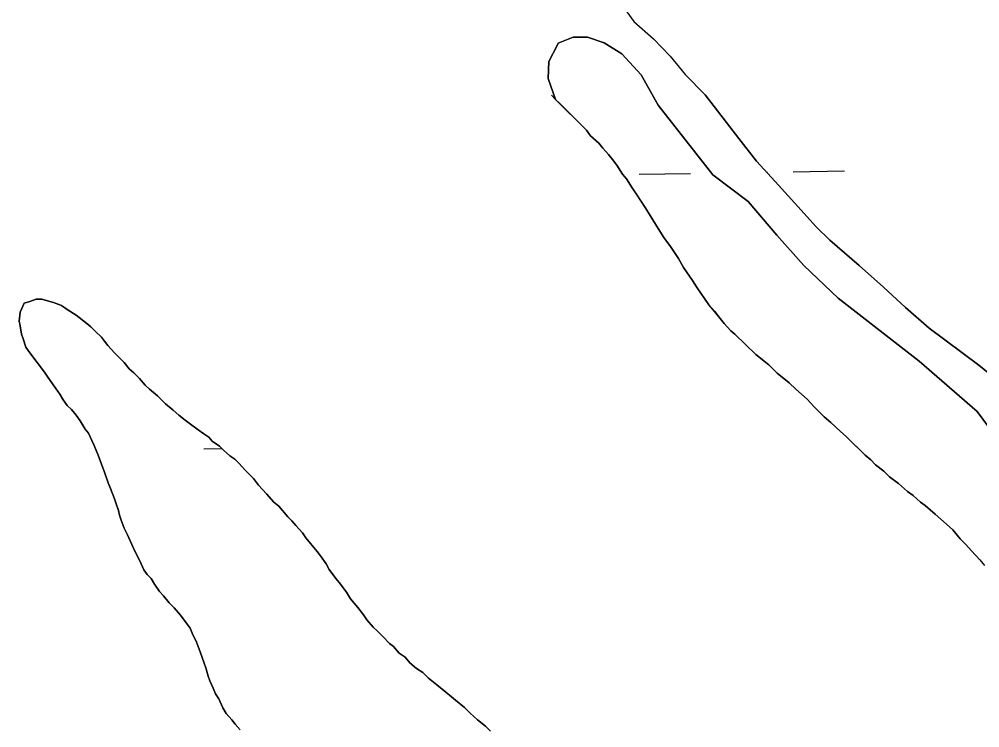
# Model space of a CAD drawing. Extents: x 3855477 to 3893699, y 299188 to 325115.
# Drawn here: x 3887319 to 3887917, y 307034 to 307475 of the extents above; entities that cross this region are included whole.
import ezdxf

# ---------------------------------------------------------------- set-up
doc = ezdxf.new("R2010")
doc.units = 0
doc.layers.add('V-TOPO-SHOR', color=7, linetype='Continuous')
doc.layers.add('V-WETL-SWMP', color=7, linetype='Continuous')

msp = doc.modelspace()

# ---------------------------------------------------------------- linework, layer by layer
at = {"layer": 'V-TOPO-SHOR'}
for points in [[(3887680.04, 307504.15), (3887701.92, 307473.86), (3887714, 307462.97), (3887724.48, 307452.1), (3887733.88, 307440.72), (3887746.29, 307428.03)], [(3887653.12, 307425.3), (3887648.4, 307438.38), (3887648.91, 307448.85), (3887654.13, 307458.8), (3887654.65, 307460.38), (3887664.07, 307464.05), (3887672.97, 307464.06), (3887683.44, 307460.41), (3887694.44, 307453.62), (3887706.49, 307440.54), (3887716.98, 307421.71), (3887751.06, 307378.31), (3887773.06, 307361.58), (3887790.88, 307340.66), (3887807.65, 307321.84), (3887829.14, 307301.45), (3887879.43, 307262.25), (3887915.58, 307230.88), (3887929.21, 307212.58)], [(3887653.12, 307425.3), (3887650.58, 307427.83)], [(3887758.1, 307285.66), (3887755.57, 307288.69), (3887752.02, 307293.24), (3887748.47, 307297.29), (3887745.93, 307301.34), (3887741.37, 307307.92), (3887738.33, 307312.47), (3887732.74, 307320.57), (3887729.7, 307326.14), (3887724.63, 307333.73), (3887720.57, 307339.29), (3887717.02, 307344.86), (3887711.94, 307352.96), (3887708.9, 307358.01), (3887703.83, 307365.6), (3887700.79, 307370.16), (3887697.23, 307375.73), (3887694.7, 307378.76), (3887691.15, 307384.33), (3887688.61, 307387.87), (3887686.08, 307390.91), (3887682.53, 307394.95), (3887679.99, 307397.99), (3887674.92, 307402.54), (3887672.39, 307406.08), (3887668.33, 307410.13), (3887664.78, 307413.67), (3887660.22, 307418.22), (3887655.66, 307422.77), (3887653.12, 307425.3)], [(3887927.6, 307250.79), (3887916.6, 307259.67), (3887885.69, 307282.67), (3887871.02, 307295.74), (3887857.39, 307308.29), (3887842.2, 307321.88), (3887823.86, 307337.56), (3887815.48, 307345.93), (3887803.95, 307358.48), (3887789.8, 307374.16), (3887778.27, 307386.71), (3887767.26, 307400.83), (3887746.29, 307428.03)], [(3887609.51, 307034.82), (3887604.44, 307038.86), (3887599.88, 307042.91), (3887596.33, 307046.45), (3887590.75, 307051), (3887588.22, 307053.02), (3887584.67, 307056.06), (3887579.1, 307060.61), (3887574.03, 307064.66), (3887570.48, 307068.2), (3887566.42, 307070.72), (3887562.37, 307074.26), (3887559.33, 307077.8), (3887555.78, 307080.33), (3887552.23, 307084.38), (3887549.69, 307086.4), (3887545.64, 307090.45), (3887542.09, 307093.99), (3887539.55, 307096.52), (3887535.5, 307101.07), (3887533.47, 307104.11), (3887529.92, 307108.66), (3887525.35, 307114.23), (3887522.82, 307118.28), (3887518.25, 307124.35), (3887516.23, 307126.88), (3887512.17, 307132.44), (3887510.14, 307135.98), (3887506.59, 307141.04), (3887504.56, 307143.57), (3887500.5, 307148.63), (3887497.46, 307152.18), (3887495.43, 307155.21), (3887491.38, 307159.76), (3887488.84, 307162.8), (3887486.3, 307165.33), (3887480.73, 307171.9), (3887477.68, 307174.43), (3887473.12, 307179.49), (3887468.05, 307185.06), (3887465.01, 307189.1), (3887459.94, 307194.16), (3887455.88, 307198.72), (3887453.35, 307201.25), (3887450.31, 307203.27), (3887446.25, 307206.81), (3887443.72, 307209.34), (3887439.16, 307212.37), (3887437.12, 307214.9), (3887434.09, 307216.92), (3887430.54, 307219.45), (3887424.96, 307223.49), (3887422.43, 307225.52), (3887418.37, 307228.55), (3887414.83, 307231.59), (3887410.26, 307235.63), (3887405.19, 307240.69), (3887402.66, 307242.71), (3887400.12, 307244.73), (3887397.59, 307247.27), (3887394.04, 307251.31), (3887390.49, 307254.85), (3887387.45, 307257.38), (3887384.41, 307261.43), (3887381.87, 307263.96), (3887378.32, 307267.5), (3887374.27, 307272.05), (3887372.24, 307274.58), (3887370.21, 307277.11), (3887366.66, 307280.65), (3887363.62, 307283.69), (3887361.08, 307285.71), (3887354.5, 307290.77), (3887348.92, 307294.3), (3887345.38, 307296.83), (3887340.31, 307298.85), (3887336.76, 307299.86), (3887333.22, 307300.87), (3887329.67, 307300.87), (3887325.62, 307299.34), (3887322.08, 307298.33), (3887319.55, 307292.75), (3887319.05, 307287.18), (3887319.56, 307284.14), (3887320.58, 307279.08), (3887321.6, 307276.04), (3887323.12, 307270.98), (3887325.66, 307267.44), (3887330.22, 307261.37), (3887334.79, 307255.29), (3887336.82, 307252.26), (3887340.87, 307246.69), (3887344.43, 307241.64), (3887346.45, 307238.09), (3887348.99, 307234.55), (3887351.52, 307232.02), (3887354.57, 307228.48), (3887357.1, 307224.94), (3887360.15, 307219.88), (3887362.18, 307217.35), (3887364.21, 307212.79)], [(3887917.28, 307138.48), (3887912.21, 307144.04), (3887908.66, 307148.09), (3887905.11, 307151.63), (3887900.55, 307157.19), (3887896.49, 307160.73), (3887889.4, 307166.8), (3887883.31, 307172.36), (3887880.27, 307174.39), (3887875.71, 307178.43), (3887872.16, 307180.96), (3887866.59, 307186.02), (3887861.01, 307190.06), (3887857.46, 307193.6), (3887852.39, 307197.65), (3887849.35, 307200.68), (3887845.81, 307203.72), (3887842.76, 307206.75), (3887838.71, 307210.8), (3887834.14, 307215.35), (3887830.6, 307218.39), (3887824.51, 307223.95), (3887820.46, 307227.49), (3887813.87, 307234.07), (3887809.81, 307238.62), (3887802.71, 307244.69), (3887798.66, 307248.73), (3887791.05, 307254.8), (3887785.99, 307259.86), (3887777.88, 307266.44), (3887771.29, 307272.5), (3887764.7, 307279.08), (3887762.16, 307281.1), (3887758.1, 307285.66)], [(3887364.21, 307212.79), (3887365.73, 307209.75), (3887368.27, 307203.68), (3887370.3, 307198.11), (3887372.33, 307192.54), (3887374.36, 307186.47), (3887375.89, 307182.93), (3887378.43, 307176.35), (3887379.44, 307173.31), (3887380.97, 307169.26), (3887381.48, 307166.22), (3887382.49, 307163.19), (3887384.52, 307158.12), (3887386.56, 307154.07), (3887389.09, 307148), (3887391.12, 307143.95), (3887394.17, 307137.88), (3887396.71, 307132.31), (3887398.74, 307129.27), (3887401.27, 307126.75), (3887403.3, 307123.2), (3887406.35, 307118.65), (3887408.88, 307116.12), (3887412.43, 307111.57), (3887415.47, 307108.53), (3887419.53, 307103.98), (3887423.59, 307098.41), (3887425.61, 307095.88), (3887427.14, 307091.83), (3887429.17, 307087.79), (3887431.71, 307081.21), (3887434.25, 307074.12), (3887435.26, 307071.08), (3887436.79, 307066.02), (3887437.81, 307062.98), (3887439.84, 307058.42), (3887441.36, 307054.88), (3887443.39, 307051.85), (3887445.93, 307046.28), (3887447.96, 307042.74), (3887451.51, 307038.69), (3887453.53, 307036.16), (3887456.58, 307032.62)], [(3887612.55, 307031.78), (3887609.51, 307034.82)]]:
    msp.add_lwpolyline(points, dxfattribs=at)
at = {"layer": 'V-WETL-SWMP'}
for p, q in [((3887680.04, 307504.15), (3887701.92, 307473.86)), ((3887701.92, 307473.86), (3887714, 307462.97)), ((3887664.07, 307464.05), (3887654.65, 307460.38)), ((3887672.97, 307464.06), (3887664.07, 307464.05)), ((3887683.44, 307460.41), (3887672.97, 307464.06)), ((3887714, 307462.97), (3887724.48, 307452.1)), ((3887654.13, 307458.8), (3887648.91, 307448.85)), ((3887654.65, 307460.38), (3887654.13, 307458.8)), ((3887694.44, 307453.62), (3887683.44, 307460.41)), ((3887648.91, 307448.85), (3887648.39, 307438.38)), ((3887706.49, 307440.54), (3887694.44, 307453.62)), ((3887724.48, 307452.1), (3887733.88, 307440.72)), ((3887648.39, 307438.38), (3887653.12, 307425.3)), ((3887716.98, 307421.71), (3887706.49, 307440.54)), ((3887733.88, 307440.72), (3887746.29, 307428.03)), ((3887653.12, 307425.3), (3887672.39, 307406.08)), ((3887746.29, 307428.03), (3887767.26, 307400.83)), ((3887751.06, 307378.31), (3887716.98, 307421.71)), ((3887672.39, 307406.08), (3887674.92, 307402.54)), ((3887674.92, 307402.54), (3887679.99, 307397.99)), ((3887767.26, 307400.83), (3887778.27, 307386.71)), ((3887679.99, 307397.99), (3887682.53, 307394.95)), ((3887682.53, 307394.95), (3887686.08, 307390.91)), ((3887686.08, 307390.91), (3887688.61, 307387.87)), ((3887688.61, 307387.87), (3887691.15, 307384.33)), ((3887691.15, 307384.33), (3887694.7, 307378.76)), ((3887778.27, 307386.71), (3887789.8, 307374.16)), ((3887694.7, 307378.76), (3887697.23, 307375.73)), ((3887705.14, 307378.61), (3887737.13, 307379.14)), ((3887773.06, 307361.58), (3887751.06, 307378.31)), ((3887784.52, 307379.91), (3887785.13, 307379.92)), ((3887801.12, 307380.18), (3887833.12, 307380.7)), ((3887697.23, 307375.73), (3887700.78, 307370.16)), ((3887789.8, 307374.16), (3887803.95, 307358.48)), ((3887700.78, 307370.16), (3887708.9, 307358.02)), ((3887790.88, 307340.66), (3887773.06, 307361.58)), ((3887708.9, 307358.02), (3887711.95, 307352.96)), ((3887803.95, 307358.48), (3887815.48, 307345.93)), ((3887711.95, 307352.96), (3887717.02, 307344.86)), ((3887717.02, 307344.86), (3887720.57, 307339.29)), ((3887815.48, 307345.93), (3887823.86, 307337.56)), ((3887720.57, 307339.29), (3887724.63, 307333.73)), ((3887807.65, 307321.84), (3887790.88, 307340.66)), ((3887823.86, 307337.56), (3887842.2, 307321.88)), ((3887724.63, 307333.73), (3887729.7, 307326.14)), ((3887729.7, 307326.14), (3887732.74, 307320.57)), ((3887732.74, 307320.57), (3887738.32, 307312.47)), ((3887829.14, 307301.45), (3887807.65, 307321.84)), ((3887842.2, 307321.88), (3887857.39, 307308.29)), ((3887738.32, 307312.47), (3887741.37, 307307.92)), ((3887741.37, 307307.92), (3887745.93, 307301.34)), ((3887857.39, 307308.29), (3887871.02, 307295.74)), ((3887745.93, 307301.34), (3887748.47, 307297.29)), ((3887879.43, 307262.25), (3887829.14, 307301.45)), ((3887748.47, 307297.29), (3887752.02, 307293.25)), ((3887752.02, 307293.25), (3887755.57, 307288.69)), ((3887871.02, 307295.74), (3887885.69, 307282.67)), ((3887755.57, 307288.69), (3887758.1, 307285.66)), ((3887758.1, 307285.66), (3887762.16, 307281.1)), ((3887885.69, 307282.67), (3887916.6, 307259.67)), ((3887762.16, 307281.1), (3887764.7, 307279.08)), ((3887764.7, 307279.08), (3887771.29, 307272.5)), ((3887771.29, 307272.5), (3887777.88, 307266.44)), ((3887777.88, 307266.44), (3887785.99, 307259.86)), ((3887785.99, 307259.86), (3887791.06, 307254.8)), ((3887915.58, 307230.88), (3887879.43, 307262.25)), ((3887916.6, 307259.67), (3887927.6, 307250.79)), ((3887791.06, 307254.8), (3887798.66, 307248.74)), ((3887798.66, 307248.74), (3887802.71, 307244.69)), ((3887802.71, 307244.69), (3887809.81, 307238.62)), ((3887809.81, 307238.62), (3887813.87, 307234.07)), ((3887813.87, 307234.07), (3887820.46, 307227.49)), ((3887820.46, 307227.49), (3887824.51, 307223.95)), ((3887929.21, 307212.58), (3887915.58, 307230.88)), ((3887824.51, 307223.95), (3887830.6, 307218.39)), ((3887830.6, 307218.39), (3887834.14, 307215.35)), ((3887834.14, 307215.35), (3887845.81, 307203.72)), ((3887433.97, 307207.67), (3887445.2, 307207.85)), ((3887845.81, 307203.72), (3887849.35, 307200.68)), ((3887849.35, 307200.68), (3887852.4, 307197.65)), ((3887852.4, 307197.65), (3887857.46, 307193.6)), ((3887857.46, 307193.6), (3887861.01, 307190.06)), ((3887861.01, 307190.06), (3887866.59, 307186.02)), ((3887866.59, 307186.02), (3887872.16, 307180.96)), ((3887872.16, 307180.96), (3887875.71, 307178.43)), ((3887875.71, 307178.43), (3887880.27, 307174.39)), ((3887880.27, 307174.39), (3887883.31, 307172.36)), ((3887883.31, 307172.36), (3887889.4, 307166.8)), ((3887889.4, 307166.8), (3887896.49, 307160.73)), ((3887896.49, 307160.73), (3887900.55, 307157.19)), ((3887900.55, 307157.19), (3887905.11, 307151.63)), ((3887905.11, 307151.63), (3887908.66, 307148.09)), ((3887908.66, 307148.09), (3887912.21, 307144.04)), ((3887912.21, 307144.04), (3887917.28, 307138.47)), ((3887917.28, 307138.47), (3887920.32, 307134.93))]:
    msp.add_line(p, q, dxfattribs=at)
for points in [[(3887456.58, 307032.62), (3887453.53, 307036.16), (3887451.51, 307038.69), (3887447.96, 307042.74), (3887445.93, 307046.28), (3887443.39, 307051.85), (3887441.36, 307054.88), (3887439.84, 307058.42), (3887437.81, 307062.98), (3887436.79, 307066.02), (3887435.26, 307071.08), (3887434.25, 307074.12), (3887431.71, 307081.2), (3887429.17, 307087.78), (3887427.14, 307091.83), (3887425.61, 307095.88), (3887423.59, 307098.41), (3887419.53, 307103.98), (3887415.47, 307108.53), (3887412.43, 307111.57), (3887408.88, 307116.12), (3887406.35, 307118.65), (3887403.3, 307123.2), (3887401.27, 307126.74), (3887398.74, 307129.27), (3887396.71, 307132.31), (3887394.17, 307137.88), (3887391.12, 307143.95), (3887389.09, 307148), (3887386.56, 307154.07), (3887384.52, 307158.12), (3887382.49, 307163.18), (3887381.48, 307166.22), (3887380.97, 307169.26), (3887379.44, 307173.31), (3887378.43, 307176.35), (3887375.89, 307182.93), (3887374.36, 307186.47), (3887372.33, 307192.54), (3887370.3, 307198.11), (3887368.27, 307203.68), (3887365.73, 307209.75), (3887364.21, 307212.79), (3887362.18, 307217.35), (3887360.15, 307219.88), (3887357.1, 307224.94), (3887354.57, 307228.48), (3887351.52, 307232.02), (3887348.99, 307234.55), (3887346.45, 307238.09), (3887344.42, 307241.63), (3887340.87, 307246.69), (3887336.82, 307252.26), (3887334.79, 307255.29), (3887330.22, 307261.37), (3887325.66, 307267.44), (3887323.12, 307270.98), (3887321.6, 307276.04), (3887320.58, 307279.08), (3887319.56, 307284.14), (3887319.05, 307287.18), (3887319.55, 307292.75), (3887322.08, 307298.33), (3887325.62, 307299.34), (3887329.67, 307300.87), (3887333.21, 307300.87), (3887336.76, 307299.86), (3887340.31, 307298.85), (3887345.37, 307296.83), (3887348.92, 307294.3), (3887354.5, 307290.77), (3887361.08, 307285.71), (3887363.62, 307283.69), (3887366.66, 307280.65)], [(3887366.66, 307280.65), (3887370.21, 307277.11), (3887372.24, 307274.58), (3887374.27, 307272.05), (3887378.32, 307267.5), (3887381.87, 307263.96), (3887384.41, 307261.43), (3887387.45, 307257.38), (3887390.49, 307254.85), (3887394.04, 307251.31), (3887397.59, 307247.27), (3887400.12, 307244.73), (3887402.66, 307242.71), (3887405.19, 307240.69), (3887410.26, 307235.63), (3887414.83, 307231.59), (3887418.37, 307228.55), (3887422.43, 307225.52), (3887424.96, 307223.49), (3887430.54, 307219.45), (3887434.08, 307216.92), (3887437.13, 307214.9), (3887439.15, 307212.37), (3887443.71, 307209.34), (3887446.25, 307206.81), (3887450.31, 307203.27), (3887453.35, 307201.25), (3887455.88, 307198.72), (3887459.94, 307194.16), (3887465.01, 307189.1), (3887468.05, 307185.06), (3887473.12, 307179.49), (3887477.68, 307174.43), (3887480.73, 307171.91), (3887486.3, 307165.33), (3887488.84, 307162.8), (3887491.37, 307159.76), (3887495.43, 307155.21), (3887497.46, 307152.17), (3887500.5, 307148.63), (3887504.56, 307143.57), (3887506.59, 307141.04), (3887510.14, 307135.98), (3887512.17, 307132.44), (3887516.23, 307126.88), (3887518.25, 307124.35), (3887522.82, 307118.28), (3887525.35, 307114.23), (3887529.92, 307108.66), (3887533.47, 307104.11), (3887535.5, 307101.07), (3887539.55, 307096.52), (3887542.09, 307093.99), (3887545.64, 307090.45), (3887549.69, 307086.4), (3887552.23, 307084.38), (3887555.78, 307080.33), (3887559.33, 307077.8), (3887562.37, 307074.26), (3887566.42, 307070.72), (3887570.48, 307068.2), (3887574.03, 307064.66), (3887579.09, 307060.61), (3887584.67, 307056.06), (3887588.22, 307053.02), (3887590.75, 307051), (3887596.33, 307046.45), (3887599.88, 307042.91), (3887604.44, 307038.86), (3887609.51, 307034.82)], [(3887609.51, 307034.82), (3887612.55, 307031.78)]]:
    msp.add_lwpolyline(points, dxfattribs=at)

doc.saveas('drawing.dxf')
